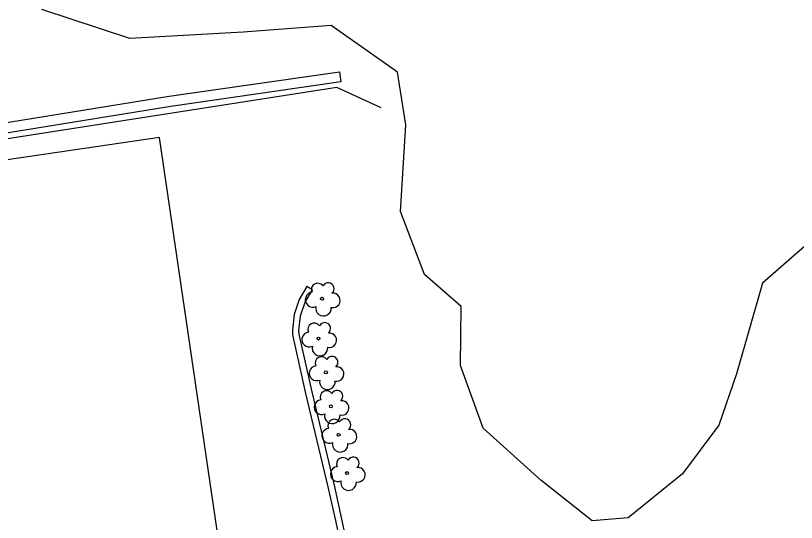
# Model space of a CAD drawing. Extents: x 2161152 to 2175754, y 602179 to 617749.
# Drawn here: x 2163635 to 2163733.9, y 606294.7 to 606358.9 of the extents above; entities that cross this region are included whole.
import ezdxf

# ---------------------------------------------------------------- set-up
doc = ezdxf.new("R2010")
doc.units = 0
for name, color, linetype in [('RD_EX_Bldg', 7, 'Continuous'), ('RD_EX_Fence_ChLk', 7, 'Continuous'), ('RD_EX_VEG', 7, 'Continuous'), ('RD_EX_WALL_Retaining', 7, 'Continuous')]:
    doc.layers.add(name, color=color, linetype=linetype)

msp = doc.modelspace()

# ---------------------------------------------------------------- linework, layer by layer
at = {"layer": 'RD_EX_Bldg'}
msp.add_lwpolyline([(2163498.737, 606320.775), (2163509.48, 606247.58), (2163538.628, 606251.858), (2163536.268, 606267.933), (2163632.211, 606282.015), (2163634.559, 606266.023), (2163663.946, 606270.336), (2163653.216, 606343.448), (2163498.737, 606320.775)], dxfattribs=at)
at = {"layer": 'RD_EX_Fence_ChLk'}
msp.add_lwpolyline([(2163681.307, 606347.187), (2163675.667, 606349.774), (2163588.67, 606336.229)], dxfattribs=at)
at = {"layer": 'RD_EX_VEG'}
msp.add_lwpolyline([(2163738.391, 606332.622), (2163729.636, 606324.977), (2163726.319, 606313.466), (2163724.117, 606306.974), (2163719.496, 606300.825), (2163712.616, 606295.245), (2163708.051, 606294.843), (2163701.534, 606300.015), (2163694.209, 606306.601), (2163691.364, 606314.556), (2163691.436, 606322.038), (2163686.812, 606326.074), (2163683.738, 606334.039), (2163684.419, 606345.02), (2163683.353, 606351.731), (2163674.958, 606357.625), (2163663.797, 606356.799), (2163649.461, 606355.993), (2163638.275, 606359.656)], dxfattribs=at)
for centre in [(2163673.806, 606323.001), (2163673.361, 606317.951), (2163674.297, 606313.676), (2163674.921, 606309.373), (2163675.915, 606305.757), (2163676.988, 606300.901)]:
    msp.add_circle(centre, 0.188, dxfattribs=at)
for centre, radius, start, end in [((2163673.265, 606324.161), 0.813, 34.97629, 204.75602), ((2163674.59, 606324.277), 0.746, 308.76261, 152.04674), ((2163672.633, 606322.884), 0.943, 96.45179, 294.73401), ((2163675.186, 606322.791), 0.914, 256.56668, 98.10463), ((2163673.99, 606321.804), 0.988, 166.88266, 5.75893), ((2163672.82, 606319.111), 0.813, 34.97629, 204.75602), ((2163674.145, 606319.228), 0.746, 308.76261, 152.04674), ((2163672.188, 606317.834), 0.943, 96.45179, 294.73401), ((2163674.741, 606317.742), 0.914, 256.56668, 98.10463), ((2163673.545, 606316.754), 0.988, 166.88266, 5.75893), ((2163673.756, 606314.836), 0.813, 34.97629, 204.75602), ((2163675.081, 606314.952), 0.746, 308.76261, 152.04674), ((2163673.124, 606313.559), 0.943, 96.45179, 294.73401), ((2163675.676, 606313.466), 0.914, 256.56668, 98.10463), ((2163674.481, 606312.479), 0.988, 166.88266, 5.75893), ((2163674.38, 606310.533), 0.813, 34.97629, 204.75602), ((2163675.705, 606310.649), 0.746, 308.76261, 152.04674), ((2163673.748, 606309.256), 0.943, 96.45179, 294.73401), ((2163676.3, 606309.163), 0.914, 256.56668, 98.10463), ((2163675.105, 606308.175), 0.988, 166.88266, 5.75893), ((2163675.374, 606306.918), 0.813, 34.97629, 204.75602), ((2163676.699, 606307.034), 0.746, 308.76261, 152.04674), ((2163674.742, 606305.641), 0.943, 96.45179, 294.73401), ((2163677.295, 606305.548), 0.914, 256.56668, 98.10463), ((2163676.099, 606304.56), 0.988, 166.88266, 5.75893), ((2163676.447, 606302.061), 0.813, 34.97629, 204.75602), ((2163677.772, 606302.177), 0.746, 308.76261, 152.04674), ((2163675.815, 606300.784), 0.943, 96.45179, 294.73401), ((2163678.367, 606300.691), 0.914, 256.56668, 98.10463), ((2163677.172, 606299.703), 0.988, 166.88266, 5.75893)]:
    msp.add_arc(centre, radius, start, end, dxfattribs=at)
at = {"layer": 'RD_EX_WALL_Retaining'}
for points in [[(2163588.984, 606338.054), (2163654.448, 606348.654), (2163676.011, 606351.754), (2163676.194, 606350.477), (2163654.643, 606347.378), (2163589.191, 606336.78)], [(2163676.809, 606292.766), (2163676.336, 606295.084), (2163675.372, 606299.366), (2163672.544, 606311.189), (2163670.89, 606318.531), (2163670.879, 606318.994), (2163671.079, 606320.826), (2163671.656, 606322.565), (2163672.587, 606324.136), (2163671.87, 606324.56), (2163670.894, 606322.913), (2163670.26, 606321.004), (2163670.045, 606319.029), (2163670.059, 606318.429), (2163671.732, 606311), (2163674.56, 606299.178), (2163675.521, 606294.909), (2163675.979, 606292.668)]]:
    msp.add_lwpolyline(points, dxfattribs=at)

doc.saveas('drawing.dxf')
